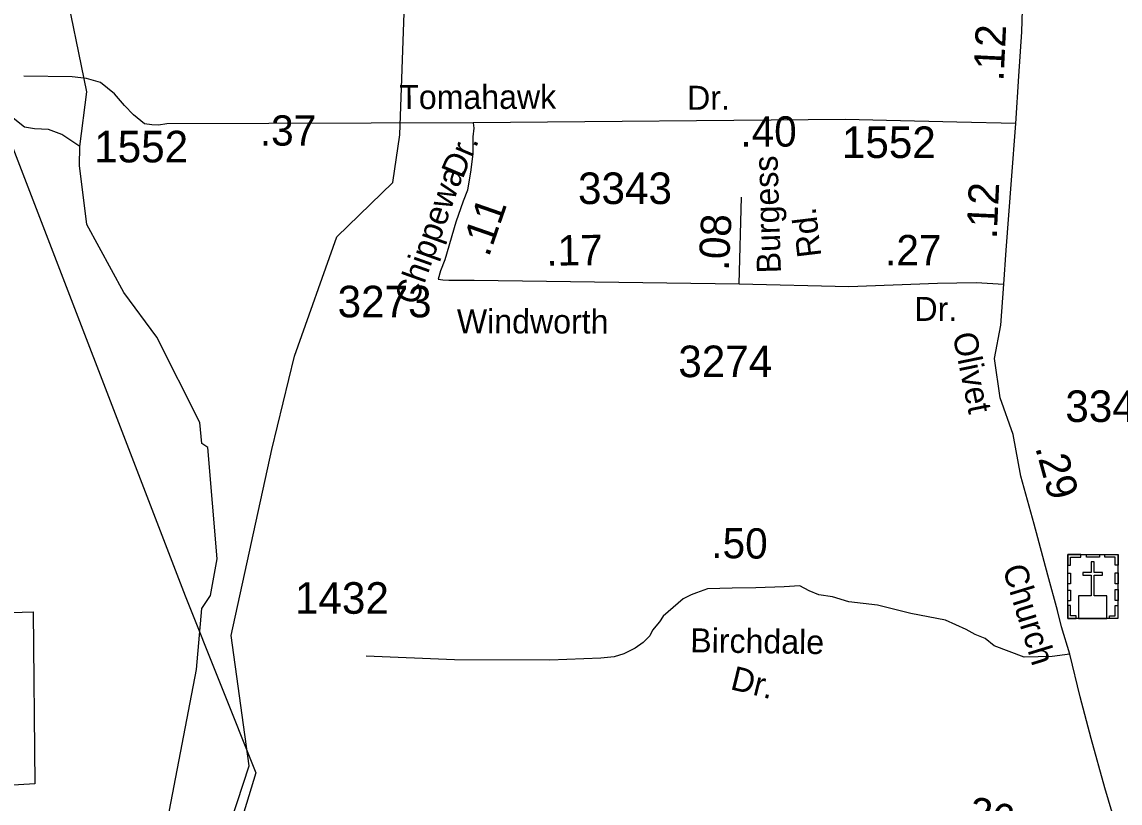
# Model space of a CAD drawing. Extents: x 1547597 to 1699558, y 810033 to 920809.
# Drawn here: x 1590754 to 1595100, y 866479 to 869571 of the extents above; entities that cross this region are included whole.
import ezdxf

# ---------------------------------------------------------------- set-up
doc = ezdxf.new("R2010")
doc.units = 0
for name, color, linetype in [('Exist Boundary Political City Limit New', 7, 'Continuous'), ('Exist Cultural Church with Cemetery CELL', 7, 'Continuous'), ('Exist Hydrographic Creek Single Shore', 7, 'Continuous'), ('Exist Hydrographic Misc Water Feature', 7, 'Continuous'), ('Exist Road Non-System Type 51', 7, 'Continuous'), ('Exist Road Secondary Mileage Hundredths English Label', 7, 'Continuous'), ('Exist Road Secondary Type 51 Attributed', 7, 'Continuous'), ('Exist Road Secondary Type 51 Label', 7, 'Continuous'), ('Exist Road Secondary Type 51 Number Label', 7, 'Continuous'), ('Exist Utilities Electrical Transmission Line', 7, 'Continuous'), ('Map Preparation Boundary City Limit Buffer Line', 7, 'Continuous')]:
    doc.layers.add(name, color=color, linetype=linetype)

msp = doc.modelspace()

# ---------------------------------------------------------------- linework, layer by layer
at = {"layer": 'Exist Boundary Political City Limit New'}
msp.add_lwpolyline([(1587176.6, 866731.9), (1587190.2, 867487.4), (1587931.5, 867507.8), (1587931.5, 867684.8), (1590377.5, 867650.8), (1590357.1, 867222), (1590799.1, 867235.6), (1590805.9, 866554.9), (1590588.3, 866541.3), (1590608.7, 865863.8)], dxfattribs=at)
at = {"layer": 'Exist Cultural Church with Cemetery CELL'}
for points in [[(1594893.3, 867463.4), (1595092.3, 867463.4), (1595092.3, 867208.8), (1594893.3, 867208.8)], [(1594893.3, 867420.1), (1594904.6, 867420.1), (1594904.6, 867452.3), (1594945.2, 867452.3), (1594945.2, 867463.4), (1594893.3, 867463.4)], [(1594967.3, 867463.4), (1595019.2, 867463.4), (1595019.2, 867452), (1594967.3, 867452)], [(1595092.4, 867420.1), (1595081.1, 867420.1), (1595081.1, 867452.3), (1595040.5, 867452.3), (1595040.5, 867463.4), (1595092.4, 867463.4)], [(1594936.3, 867208.9), (1595048.5, 867208.9), (1595048.5, 867299.4), (1594997.8, 867299.4), (1594997.7, 867380.9), (1595030.7, 867380.9), (1595030.7, 867391.9), (1594997.7, 867391.9), (1594997.8, 867434.1), (1594986.2, 867434.1), (1594986.1, 867391.9), (1594953, 867391.9), (1594953, 867380.9), (1594986.1, 867380.9), (1594986.2, 867299.4), (1594936.3, 867299.4)], [(1594893.2, 867346), (1594893.2, 867389.3), (1594904.6, 867389.3), (1594904.6, 867346)], [(1595081, 867347), (1595081, 867390.3), (1595092.4, 867390.3), (1595092.4, 867347)], [(1594893.2, 867278.8), (1594893.2, 867322.1), (1594904.6, 867322.1), (1594904.6, 867278.8)], [(1595081, 867281.1), (1595081, 867324.4), (1595092.4, 867324.4), (1595092.4, 867281.1)], [(1594926.3, 867208.9), (1594926.3, 867220.3), (1594904.3, 867220.3), (1594904.3, 867260.8), (1594893.2, 867260.8), (1594893.2, 867208.9)], [(1595059.2, 867208.8), (1595059.2, 867220.3), (1595081.2, 867220.3), (1595081.2, 867260.7), (1595092.3, 867260.7), (1595092.3, 867208.8)]]:
    msp.add_lwpolyline(points, close=True, dxfattribs=at)
at = {"layer": 'Exist Hydrographic Creek Single Shore'}
for points in [[(1591582.9, 867141.5), (1591742.8, 867877.8), (1591832.5, 868247.3), (1592000.4, 868720.1), (1592222.6, 868934.7), (1592250.5, 869124.4), (1592293.6, 870351.4)], [(1591369.5, 865839.9), (1591412.6, 865888.3), (1591653.1, 866625.7), (1591582.9, 867141.5)]]:
    msp.add_lwpolyline(points, dxfattribs=at)
at = {"layer": 'Exist Hydrographic Misc Water Feature'}
for points in [[(1591500, 867299.9), (1591526.6, 867445.3), (1591490.6, 867885.9), (1591465.6, 867902.8), (1591458.5, 867985.1), (1591288.5, 868323.3), (1591157.6, 868499.9), (1591011.6, 868768.9), (1590981.6, 869002.5), (1590984, 869077.6), (1591010.6, 869294.1), (1590917.6, 869752.3), (1591021.6, 870052.2), (1591252.6, 870448), (1591426.5, 870946.7), (1591421.6, 871147.1), (1591365.5, 871299.2), (1591368.6, 871555.2), (1591430.5, 871806.7), (1591221.6, 872333), (1591178.5, 872783.6)], [(1590984, 869077.6), (1590911.7, 869124.9), (1590859.9, 869145.7), (1590804, 869148.3), (1590764, 869154.9), (1590712.6, 869195.5)], [(1591369.5, 865839.9), (1591303.6, 865867.5), (1591279.6, 865933.7), (1591300.5, 866251.7), (1591445.6, 867007.1), (1591465.6, 867249.5), (1591500, 867299.9)]]:
    msp.add_lwpolyline(points, dxfattribs=at)
at = {"layer": 'Exist Road Non-System Type 51'}
msp.add_line((1592466.4, 867046.2), (1592116.6, 867060.2), dxfattribs=at)
at = {"layer": 'Exist Road Secondary Type 51 Attributed'}
msp.add_line((1593592.6, 868533.7), (1593602.8, 868877.2), dxfattribs=at)
for points in [[(1594688, 869168.7), (1594700.2, 869355.8), (1594711.6, 869531.6), (1594714.1, 869618.3), (1594707.4, 869691.9), (1594701.3, 869775.2)], [(1592540.7, 869172.2), (1591327.9, 869167.9), (1591294.3, 869161.9), (1591268.1, 869164.2), (1591239.6, 869167.9), (1591195.5, 869202.7), (1591160.7, 869239.9), (1591121.2, 869286.4), (1591065.4, 869330.6), (1591009.1, 869346.4), (1590953, 869353.4), (1590761.1, 869356.2)], [(1592540.7, 869172.2), (1592542.5, 869150.4), (1592538.9, 869115.9), (1592538.9, 869048.7), (1592529.8, 868976), (1592522.5, 868937.8), (1592517.1, 868905.1), (1592500.7, 868861.5), (1592471.7, 868777.9), (1592428.1, 868628.9), (1592411.3, 868585.9), (1592401.1, 868553.3)], [(1594688, 869168.7), (1594454.4, 869174.7), (1594176.6, 869181), (1594013.2, 869184.6), (1592540.7, 869172.2)], [(1594640.1, 868532.4), (1594650.2, 868667.8), (1594670.8, 868944.1), (1594688, 869168.7)], [(1592401.1, 868553.3), (1592419.9, 868550.2), (1592443.5, 868548.8), (1592511.6, 868548.9), (1592544.3, 868548.9), (1593592.6, 868533.7)], [(1593592.6, 868533.7), (1594026.4, 868523.5), (1594378.2, 868536.9), (1594530.6, 868540.1), (1594640.1, 868532.4)], [(1594901.2, 867067.6), (1594868.8, 867177), (1594852.9, 867240.8), (1594815.1, 867380.5), (1594760.8, 867582.7), (1594708.4, 867773.1), (1594677.8, 867937.4), (1594625.9, 868082.7), (1594603.7, 868238.3), (1594629.1, 868370.4), (1594640.1, 868532.4)], [(1594901.2, 867067.6), (1594832.2, 867058.8), (1594720.4, 867056.6), (1594602.4, 867101.1), (1594567, 867129.7), (1594526.8, 867146.3), (1594491.7, 867166.1), (1594410.3, 867202.7), (1594273, 867229.1), (1594140.1, 867262.6), (1594027.7, 867274.8), (1593962.7, 867294.9), (1593908, 867303.1), (1593869.6, 867318.5), (1593833.3, 867338.4), (1593770.8, 867335.3), (1593659, 867330.6), (1593565.3, 867328.9), (1593467.4, 867326.3), (1593424.6, 867311.4), (1593402.4, 867303.7), (1593370.7, 867287.2), (1593291.7, 867219.3), (1593277.2, 867195.6), (1593249.8, 867163.1), (1593239, 867141.4), (1593213, 867114.8), (1593181.6, 867091.7), (1593136.4, 867069.7), (1593097.9, 867057.6), (1593045.2, 867052.9), (1592843, 867044.7), (1592466.4, 867046.2)], [(1595518.5, 865883.2), (1595394.3, 866013.8), (1595321.1, 866084), (1595241.4, 866166.8), (1595174.6, 866246.5), (1595120.4, 866335.7), (1595069.5, 866440.9), (1595040.8, 866539.7), (1594986.7, 866734.1), (1594942.1, 866899.8), (1594901.2, 867067.6)]]:
    msp.add_lwpolyline(points, dxfattribs=at)
at = {"layer": 'Exist Utilities Electrical Transmission Line'}
msp.add_lwpolyline([(1595074.8, 882528.9), (1594795.4, 882224.2), (1594492.3, 881911.7), (1594314.2, 881725.8), (1594181.7, 881585.2), (1591756.7, 879036.3), (1591646.3, 875142), (1590597.3, 874408.7), (1590660.9, 873411.3), (1590633.8, 873059.7), (1590510, 871286.5), (1590671.8, 869193.1), (1591400.6, 867299.4), (1591680.4, 866599), (1590226.6, 861827.8), (1590099.7, 859136.4), (1590298, 857488.7)], dxfattribs=at)
at = {"layer": 'Map Preparation Boundary City Limit Buffer Line'}
msp.add_lwpolyline([(1587176.6, 866731.9), (1587190.2, 867487.4), (1587931.5, 867507.8), (1587931.5, 867684.8), (1590377.5, 867650.8), (1590357.1, 867222), (1590799.1, 867235.6), (1590805.9, 866554.9), (1590588.3, 866541.3), (1590608.7, 865863.8)], dxfattribs=at)

# ---------------------------------------------------------------- texts
at = {"layer": 'Exist Road Secondary Mileage Hundredths English Label'}
for s, rotation, p in [('.12', 87.2007, (1594639.1, 869334.5)), ('.37', 359.896, (1591695.9, 869081.5)), ('.40', 0.1324, (1593597.9, 869077)), ('.12', 87.3499, (1594612.2, 868710.2)), ('.11', 70.832, (1592601.7, 868636.7)), ('.08', 86.9591, (1593551.5, 868584.9)), ('.17', 0.7737, (1592830.4, 868605.7)), ('.27', 359.8573, (1594170.5, 868607.9)), ('.29', 285.3804, (1594764, 867886.3)), ('.50', 359.174, (1593482.1, 867449.1)), ('.26', 345.6142, (1594446, 866403.4))]:
    msp.add_text(s, height=120, rotation=rotation, dxfattribs=at).set_placement(p)
at = {"layer": 'Exist Road Secondary Type 51 Label'}
for s, rotation, p in [('Tomahawk', 0.1324, (1592247.6, 869225.8)), ('Dr.', 0.1324, (1593387.1, 869223.1)), ('Dr.', 67.0547, (1592498.4, 868946.3)), ('Burgess', 91.7014, (1593758.5, 868577)), ('Chippewa', 70.3384, (1592316, 868445.4)), ('Rd.', 96.9112, (1593918.8, 868644.3)), ('Dr.', 359.8573, (1594286.7, 868387.6)), ('Windworth', 359.8574, (1592475.5, 868338.6)), ('Olivet', 281.6399, (1594437.1, 868333)), ('Church', 287.056, (1594634.5, 867408.2)), ('Birchdale', 359.174, (1593398.9, 867075.9)), ('Dr.', 346.0977, (1593554.2, 866930.4))]:
    msp.add_text(s, height=95, rotation=rotation, dxfattribs=at).set_placement(p)
at = {"layer": 'Exist Road Secondary Type 51 Number Label'}
for s, p in [('1552', (1593999.5, 869032.2)), ('1552', (1591040.2, 869014.9)), ('3343', (1592955.2, 868850)), ('3273', (1592003.7, 868401.5)), ('3274', (1593352.1, 868164.8)), ('3344', (1594884, 867987.4)), ('1432', (1591834.8, 867228.2))]:
    msp.add_text(s, height=125, dxfattribs=at).set_placement(p)

doc.saveas('drawing.dxf')
